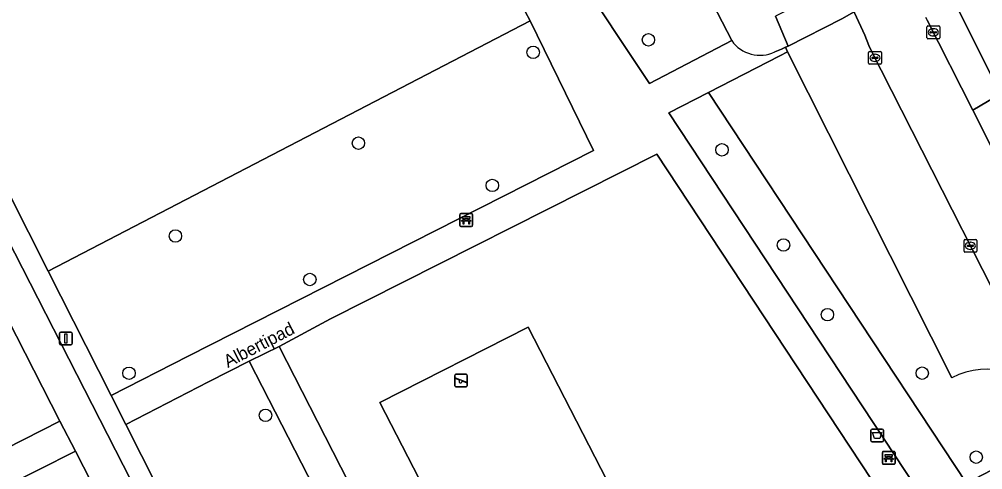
# Model space of a CAD drawing. Extents: x 159352 to 160617, y 385888 to 387323.
# Drawn here: x 159753.1 to 159828.8, y 386630 to 386665.4 of the extents above; entities that cross this region are included whole.
import ezdxf

# ---------------------------------------------------------------- set-up
doc = ezdxf.new("R2010")
doc.units = 0
for name, color, linetype in [('IMGEO_Afvalbak', 7, 'Continuous'), ('IMGEO_Bank', 7, 'Continuous'), ('IMGEO_Berm_groen', 7, 'Continuous'), ('IMGEO_Boom', 7, 'Continuous'), ('IMGEO_Erf', 7, 'Continuous'), ('IMGEO_Fietspad_gesloten', 7, 'Continuous'), ('IMGEO_Groenvoorziening', 7, 'Continuous'), ('IMGEO_Kolk', 7, 'Continuous'), ('IMGEO_Lichtmast', 7, 'Continuous'), ('IMGEO_Openbare_ruimte_label', 7, 'Continuous'), ('IMGEO_Parkeervlak_open', 7, 'Continuous'), ('IMGEO_Rijbaan_lokaal_open', 7, 'Continuous'), ('IMGEO_Speelvoorziening', 7, 'Continuous'), ('IMGEO_Terreindeel_open', 7, 'Continuous'), ('IMGEO_Voetpad_halfverhard', 7, 'Continuous'), ('IMGEO_Voetpad_open', 7, 'Continuous')]:
    doc.layers.add(name, color=color, linetype=linetype)

msp = doc.modelspace()

# ---------------------------------------------------------------- linework, layer by layer
at = {"layer": 'IMGEO_Afvalbak'}
for p, q in [((159820.042, 386632.297), (159820.042, 386633.097)), ((159820.042, 386633.097), (159820.042, 386632.297)), ((159820.142, 386633.197), (159820.932, 386633.197)), ((159820.932, 386633.197), (159820.142, 386633.197)), ((159821.032, 386633.097), (159821.032, 386632.297)), ((159821.032, 386632.297), (159821.032, 386633.097)), ((159820.932, 386632.197), (159820.142, 386632.197)), ((159820.142, 386632.197), (159820.932, 386632.197))]:
    msp.add_line(p, q, dxfattribs=at)
msp.add_lwpolyline([(159820.185, 386632.911), (159820.889, 386632.911), (159820.74, 386632.441), (159820.334, 386632.441), (159820.185, 386632.911)], dxfattribs=at)
for centre, start, end in [((159820.142, 386633.097), 90, 180), ((159820.142, 386633.097), 90, 180), ((159820.932, 386633.097), 0, 90), ((159820.932, 386633.097), 360, 90), ((159820.142, 386632.297), 180, 270), ((159820.142, 386632.297), 180, 270), ((159820.932, 386632.297), 270, 0), ((159820.932, 386632.297), 270, 0)]:
    msp.add_arc(centre, 0.1, start, end, dxfattribs=at)
at = {"layer": 'IMGEO_Bank'}
for p, q in [((159787.732, 386649.206), (159787.732, 386650.047)), ((159787.732, 386650.047), (159787.732, 386649.206)), ((159787.807, 386650.131), (159788.648, 386650.131)), ((159788.648, 386650.131), (159787.807, 386650.131)), ((159788.732, 386650.056), (159788.732, 386649.215)), ((159788.732, 386649.215), (159788.732, 386650.056)), ((159788.657, 386649.131), (159787.816, 386649.131)), ((159787.816, 386649.131), (159788.657, 386649.131)), ((159788.429, 386649.529), (159788.036, 386649.529)), ((159788.041, 386649.637), (159788.041, 386649.743)), ((159788.085, 386649.743), (159788.085, 386649.637)), ((159788.373, 386649.749), (159788.091, 386649.749)), ((159788.091, 386649.631), (159788.373, 386649.631)), ((159788.379, 386649.637), (159788.379, 386649.743)), ((159788.423, 386649.743), (159788.423, 386649.637)), ((159820.946, 386630.499), (159820.946, 386631.34)), ((159820.946, 386631.34), (159820.946, 386630.499)), ((159821.021, 386631.424), (159821.862, 386631.424)), ((159821.862, 386631.424), (159821.021, 386631.424)), ((159821.255, 386630.93), (159821.255, 386631.036)), ((159821.299, 386631.036), (159821.299, 386630.93)), ((159821.587, 386631.042), (159821.305, 386631.042)), ((159821.593, 386630.93), (159821.593, 386631.036)), ((159821.637, 386631.036), (159821.637, 386630.93)), ((159821.946, 386631.349), (159821.946, 386630.508)), ((159821.946, 386630.508), (159821.946, 386631.349)), ((159821.871, 386630.424), (159821.03, 386630.424)), ((159821.03, 386630.424), (159821.871, 386630.424)), ((159821.643, 386630.822), (159821.25, 386630.822)), ((159821.305, 386630.924), (159821.587, 386630.924))]:
    msp.add_line(p, q, dxfattribs=at)
for points in [[(159788.035, 386649.749), (159787.949, 386649.749), (159787.949, 386649.91), (159788.512, 386649.91), (159788.512, 386649.749), (159788.429, 386649.749)], [(159787.979, 386649.529), (159787.837, 386649.529), (159787.949, 386649.631), (159788.035, 386649.631)], [(159788.029, 386649.522), (159788.029, 386649.315), (159787.986, 386649.315), (159787.986, 386649.522)], [(159788.429, 386649.631), (159788.512, 386649.631), (159788.624, 386649.529), (159788.485, 386649.529)], [(159788.479, 386649.522), (159788.479, 386649.315), (159788.435, 386649.315), (159788.435, 386649.522)], [(159821.249, 386631.042), (159821.163, 386631.042), (159821.163, 386631.203), (159821.726, 386631.203), (159821.726, 386631.042), (159821.643, 386631.042)], [(159821.193, 386630.822), (159821.051, 386630.822), (159821.163, 386630.924), (159821.249, 386630.924)], [(159821.243, 386630.815), (159821.243, 386630.608), (159821.2, 386630.608), (159821.2, 386630.815)], [(159821.643, 386630.924), (159821.726, 386630.924), (159821.838, 386630.822), (159821.699, 386630.822)], [(159821.693, 386630.815), (159821.693, 386630.608), (159821.649, 386630.608), (159821.649, 386630.815)]]:
    msp.add_lwpolyline(points, dxfattribs=at)
for centre, radius, start, end in [((159787.81, 386650.053), 0.0779, 92.4484, 184.28452), ((159787.81, 386650.053), 0.0779, 92.4484, 184.28452), ((159788.654, 386650.053), 0.0779, 2.4484, 94.28452), ((159788.654, 386650.053), 0.0779, 2.4484, 94.28452), ((159787.81, 386649.209), 0.0779, 182.4484, 274.28452), ((159787.81, 386649.209), 0.0779, 182.4484, 274.28452), ((159787.979, 386649.522), 0.00671, 2.89567, 87.10433), ((159788.036, 386649.522), 0.00671, 92.89567, 177.10433), ((159788.034, 386649.742), 0.00671, 2.89567, 87.10433), ((159788.034, 386649.638), 0.00671, 272.89567, 357.10433), ((159788.091, 386649.742), 0.00671, 92.89567, 177.10433), ((159788.091, 386649.638), 0.00671, 182.89567, 267.10433), ((159788.373, 386649.742), 0.00671, 2.89567, 87.10433), ((159788.373, 386649.638), 0.00671, 272.89567, 357.10433), ((159788.43, 386649.742), 0.00671, 92.89567, 177.10433), ((159788.43, 386649.638), 0.00671, 182.89567, 267.10433), ((159788.428, 386649.522), 0.00671, 2.89567, 87.10433), ((159788.485, 386649.522), 0.00671, 92.89567, 177.10433), ((159788.654, 386649.209), 0.0779, 272.4484, 4.28452), ((159788.654, 386649.209), 0.0779, 272.4484, 4.28452), ((159821.024, 386631.346), 0.0779, 92.4484, 184.28452), ((159821.024, 386631.346), 0.0779, 92.4484, 184.28452), ((159821.248, 386631.035), 0.00671, 2.89567, 87.10433), ((159821.305, 386631.035), 0.00671, 92.89567, 177.10433), ((159821.587, 386631.035), 0.00671, 2.89567, 87.10433), ((159821.644, 386631.035), 0.00671, 92.89567, 177.10433), ((159821.868, 386631.346), 0.0779, 2.4484, 94.28452), ((159821.868, 386631.346), 0.0779, 2.4484, 94.28452), ((159821.024, 386630.502), 0.0779, 182.4484, 274.28452), ((159821.024, 386630.502), 0.0779, 182.4484, 274.28452), ((159821.193, 386630.815), 0.00671, 2.89567, 87.10433), ((159821.25, 386630.815), 0.00671, 92.89567, 177.10433), ((159821.248, 386630.931), 0.00671, 272.89567, 357.10433), ((159821.305, 386630.931), 0.00671, 182.89567, 267.10433), ((159821.587, 386630.931), 0.00671, 272.89567, 357.10433), ((159821.644, 386630.931), 0.00671, 182.89567, 267.10433), ((159821.642, 386630.815), 0.00671, 2.89567, 87.10433), ((159821.699, 386630.815), 0.00671, 92.89567, 177.10433), ((159821.868, 386630.502), 0.0779, 272.4484, 4.28452), ((159821.868, 386630.502), 0.0779, 272.4484, 4.28452)]:
    msp.add_arc(centre, radius, start, end, dxfattribs=at)
at = {"layer": 'IMGEO_Berm_groen'}
msp.add_lwpolyline([(159672.985, 386771.072), (159673.306, 386770.324), (159675.396, 386765.976), (159673.079, 386764.76), (159673.972, 386762.988), (159680.607, 386750), (159680.941, 386749.346), (159691.569, 386728.727), (159695.538, 386720.97), (159702.544, 386706.95), (159713.2, 386686.195), (159726.157, 386660.692), (159735.251, 386642.791), (159743.239, 386627.211), (159743.502, 386627.346), (159747.647, 386629.447), (159756.288, 386633.826), (159699.609, 386744.934), (159693.118, 386741.84), (159693.16, 386741.671), (159703.621, 386721.304), (159711.807, 386715.609)], dxfattribs=at)
msp.add_lwpolyline([(159757.502, 386631.446), (159748.768, 386627.059), (159744.692, 386625.012), (159744.434, 386624.88), (159751.377, 386611.341), (159760.048, 386594.429), (159767.715, 386579.24), (159775.346, 386564.177), (159775.69, 386564.351), (159779.629, 386566.369), (159788.426, 386570.875)], close=True, dxfattribs=at)
at = {"layer": 'IMGEO_Boom'}
for centre in [(159802.554, 386663.797), (159793.491, 386662.818), (159779.752, 386655.668), (159808.339, 386655.148), (159790.28, 386652.351), (159765.365, 386648.372), (159813.172, 386647.665), (159775.93, 386644.953), (159816.629, 386642.191), (159761.719, 386637.58), (159824.083, 386637.587), (159772.45, 386634.274), (159828.329, 386630.987)]:
    msp.add_circle(centre, 0.489, dxfattribs=at)
at = {"layer": 'IMGEO_Erf'}
msp.add_lwpolyline([(159864.054, 386697.271), (159827.173, 386669.091), (159827.041, 386668.971), (159826.921, 386668.839), (159826.813, 386668.697), (159826.718, 386668.546), (159826.637, 386668.388), (159826.571, 386668.222), (159826.519, 386668.052), (159826.483, 386667.877), (159826.463, 386667.7), (159826.458, 386667.522), (159826.47, 386667.344), (159826.497, 386667.168), (159826.54, 386666.995), (159826.599, 386666.826), (159826.652, 386666.704), (159830.226, 386659.548)], dxfattribs=at)
at = {"layer": 'IMGEO_Fietspad_gesloten'}
for points in [[(159676.451, 386789.766), (159676.823, 386789.968), (159680.292, 386783.231), (159681.255, 386781.361), (159681.072, 386781.273), (159687.819, 386768.047), (159699.609, 386744.934), (159756.288, 386633.826), (159757.502, 386631.446), (159788.426, 386570.875), (159789.556, 386568.692), (159791.68, 386564.586)], [(159848.46, 386459.683), (159802.183, 386550.232), (159802.147, 386550.232), (159796.524, 386561.299), (159796.533, 386561.328), (159758.813, 386635.137), (159682.71, 386784.054)]]:
    msp.add_lwpolyline(points, dxfattribs=at)
at = {"layer": 'IMGEO_Groenvoorziening'}
for points in [[(159736.025, 386750), (159732.19, 386755.628), (159727.116, 386756.71), (159714.379, 386750), (159704.721, 386744.934), (159718.358, 386718.241), (159717.831, 386717.971), (159719.629, 386714.416), (159720.171, 386714.693), (159742.489, 386671.032), (159741.973, 386670.733), (159744.044, 386666.674), (159744.579, 386666.947), (159755.367, 386645.61), (159793.264, 386665.301), (159792.074, 386667.528), (159790.276, 386670.378), (159776.256, 386690.955)], [(159809.103, 386663.732), (159803.831, 386673.99), (159798.102, 386671.061), (159798.235, 386670.792), (159796.344, 386669.67), (159796.538, 386669.291), (159796.677, 386669.332), (159802.627, 386660.372)], [(159760.307, 386635.84), (159766.359, 386638.933), (159798.241, 386655.101), (159797.144, 386657.349), (159793.264, 386665.301), (159755.367, 386645.61)], [(159827.565, 386628.945), (159807.277, 386659.658), (159804.147, 386658.046), (159824.441, 386627.325)], [(159792.43, 386613.962), (159781.449, 386635.279), (159793.092, 386641.195), (159804.047, 386619.891)], [(159777.398, 386602.033), (159787.079, 386607.514), (159771.173, 386638.525), (159767.969, 386636.897), (159761.46, 386633.56)]]:
    msp.add_lwpolyline(points, close=True, dxfattribs=at)
for points in [[(159826.407, 386637.224), (159813.487, 386662.857), (159812.88, 386662.544), (159807.277, 386659.658), (159827.565, 386628.945), (159835.324, 386632.969), (159834.392, 386634.752)], [(159825.984, 386620.301), (159803.216, 386654.811), (159777.559, 386641.849), (159773.515, 386639.685), (159811.594, 386565.163), (159844.748, 386581.785), (159829.347, 386614.249)]]:
    msp.add_lwpolyline(points, dxfattribs=at)
msp.add_arc((159829.153, 386631.962), 5.936, 28.04063, 117.55637, dxfattribs=at)
at = {"layer": 'IMGEO_Kolk'}
for p, q in [((159824.457, 386663.96), (159824.457, 386664.812)), ((159824.532, 386664.886), (159825.384, 386664.886)), ((159824.716, 386664.38), (159824.716, 386664.392)), ((159825.154, 386664.343), (159824.756, 386664.343)), ((159824.759, 386664.429), (159825.157, 386664.429)), ((159824.945, 386664.666), (159824.97, 386664.666)), ((159825.2, 386664.392), (159825.2, 386664.38)), ((159825.458, 386664.812), (159825.458, 386663.96)), ((159825.384, 386663.886), (159824.532, 386663.886)), ((159824.968, 386664.106), (159824.943, 386664.106)), ((159819.866, 386661.954), (159819.866, 386662.806)), ((159819.941, 386662.88), (159820.793, 386662.88)), ((159820.867, 386662.806), (159820.867, 386661.954)), ((159820.125, 386662.374), (159820.125, 386662.386)), ((159820.563, 386662.337), (159820.165, 386662.337)), ((159820.168, 386662.423), (159820.566, 386662.423)), ((159820.377, 386662.1), (159820.352, 386662.1)), ((159820.354, 386662.66), (159820.379, 386662.66)), ((159820.609, 386662.386), (159820.609, 386662.374)), ((159820.793, 386661.88), (159819.941, 386661.88)), ((159827.367, 386647.177), (159827.367, 386648.029)), ((159827.442, 386648.103), (159828.294, 386648.103)), ((159827.626, 386647.597), (159827.626, 386647.609)), ((159827.669, 386647.646), (159828.067, 386647.646)), ((159827.855, 386647.883), (159827.88, 386647.883)), ((159828.11, 386647.609), (159828.11, 386647.597)), ((159828.368, 386648.029), (159828.368, 386647.177)), ((159828.294, 386647.103), (159827.442, 386647.103)), ((159828.064, 386647.56), (159827.666, 386647.56)), ((159827.878, 386647.323), (159827.853, 386647.323))]:
    msp.add_line(p, q, dxfattribs=at)
for points in [[(159824.457, 386663.96), (159824.457, 386664.812)], [(159824.532, 386664.886), (159825.384, 386664.886)], [(159825.458, 386664.812), (159825.458, 386663.96)], [(159825.384, 386663.886), (159824.532, 386663.886)], [(159819.866, 386661.954), (159819.866, 386662.806)], [(159819.941, 386662.88), (159820.793, 386662.88)], [(159820.867, 386662.806), (159820.867, 386661.954)], [(159820.793, 386661.88), (159819.941, 386661.88)], [(159827.367, 386647.177), (159827.367, 386648.029)], [(159827.442, 386648.103), (159828.294, 386648.103)], [(159828.368, 386648.029), (159828.368, 386647.177)], [(159828.294, 386647.103), (159827.442, 386647.103)]]:
    msp.add_lwpolyline(points, dxfattribs=at)
for centre, radius, start, end in [((159824.534, 386664.81), 0.0765, 91.55205, 178.44795), ((159824.534, 386664.81), 0.0765, 91.55205, 178.44795), ((159824.756, 386664.389), 0.0403, 85.87752, 175.75265), ((159824.753, 386664.379), 0.0366, 178.93798, 274.71019), ((159825.157, 386664.386), 0.043, 264.86636, 352.45326), ((159825.161, 386664.391), 0.0386, 1.73085, 96.63898), ((159825.382, 386664.81), 0.0765, 1.55205, 88.44795), ((159825.382, 386664.81), 0.0765, 1.55205, 88.44795), ((159824.534, 386663.962), 0.0765, 181.55205, 268.44795), ((159824.534, 386663.962), 0.0765, 181.55205, 268.44795), ((159825.382, 386663.962), 0.0765, 271.55205, 358.44795), ((159825.382, 386663.962), 0.0765, 271.55205, 358.44795), ((159819.943, 386662.804), 0.0765, 91.55205, 178.44795), ((159819.943, 386662.804), 0.0765, 91.55205, 178.44795), ((159820.791, 386662.804), 0.0765, 1.55205, 88.44795), ((159820.791, 386662.804), 0.0765, 1.55205, 88.44795), ((159820.165, 386662.383), 0.0403, 85.87752, 175.75265), ((159820.162, 386662.373), 0.0366, 178.93798, 274.71019), ((159820.566, 386662.38), 0.043, 264.86636, 352.45326), ((159820.57, 386662.385), 0.0386, 1.73085, 96.63898), ((159819.943, 386661.956), 0.0765, 181.55205, 268.44795), ((159819.943, 386661.956), 0.0765, 181.55205, 268.44795), ((159820.791, 386661.956), 0.0765, 271.55205, 358.44795), ((159820.791, 386661.956), 0.0765, 271.55205, 358.44795), ((159827.444, 386648.027), 0.0765, 91.55205, 178.44795), ((159827.444, 386648.027), 0.0765, 91.55205, 178.44795), ((159827.666, 386647.606), 0.0403, 85.87752, 175.75265), ((159828.071, 386647.608), 0.0386, 1.73085, 96.63898), ((159828.292, 386648.027), 0.0765, 1.55205, 88.44795), ((159828.292, 386648.027), 0.0765, 1.55205, 88.44795), ((159827.444, 386647.179), 0.0765, 181.55205, 268.44795), ((159827.444, 386647.179), 0.0765, 181.55205, 268.44795), ((159827.663, 386647.596), 0.0366, 178.93798, 274.71019), ((159828.067, 386647.603), 0.043, 264.86636, 352.45326), ((159828.292, 386647.179), 0.0765, 271.55205, 358.44795), ((159828.292, 386647.179), 0.0765, 271.55205, 358.44795)]:
    msp.add_arc(centre, radius, start, end, dxfattribs=at)
for centre, major_axis, ratio, start_param, end_param in [((159824.944, 386664.386), (-0.387, 0.002), 0.722429, 4.712389, 7.853982), ((159824.969, 386664.386), (-0.39, 0.002), 0.717154, 1.570796, 4.712389), ((159820.353, 386662.38), (-0.387, 0.002), 0.722429, 4.712389, 7.853982), ((159820.378, 386662.38), (-0.39, 0.002), 0.717154, 1.570796, 4.712389), ((159827.854, 386647.603), (-0.387, 0.002), 0.722429, 4.712389, 7.853982), ((159827.879, 386647.603), (-0.39, 0.002), 0.717154, 1.570796, 4.712389)]:
    msp.add_ellipse(centre, major_axis=major_axis, ratio=ratio, start_param=start_param, end_param=end_param, dxfattribs=at)
at = {"layer": 'IMGEO_Lichtmast'}
for p, q in [((159756.349, 386640.81), (159757.139, 386640.81)), ((159757.139, 386640.81), (159756.349, 386640.81)), ((159756.249, 386639.91), (159756.249, 386640.71)), ((159756.249, 386640.71), (159756.249, 386639.91)), ((159757.239, 386640.71), (159757.239, 386639.91)), ((159757.239, 386639.91), (159757.239, 386640.71)), ((159757.139, 386639.81), (159756.349, 386639.81)), ((159756.349, 386639.81), (159757.139, 386639.81))]:
    msp.add_line(p, q, dxfattribs=at)
msp.add_lwpolyline([(159756.669, 386640.685), (159756.819, 386640.685), (159756.819, 386639.935), (159756.669, 386639.935), (159756.669, 386640.685)], dxfattribs=at)
for centre, start, end in [((159756.349, 386640.71), 90, 180), ((159756.349, 386640.71), 90, 180), ((159757.139, 386640.71), 0, 90), ((159757.139, 386640.71), 360, 90), ((159756.349, 386639.91), 180, 270), ((159756.349, 386639.91), 180, 270), ((159757.139, 386639.91), 270, 0), ((159757.139, 386639.91), 270, 0)]:
    msp.add_arc(centre, 0.1, start, end, dxfattribs=at)
at = {"layer": 'IMGEO_Parkeervlak_open'}
for points in [[(159820.08, 386662.948), (159819.891, 386663.344), (159819.562, 386664.17), (159818.767, 386665.929), (159818.739, 386665.99), (159817.773, 386665.438), (159813.531, 386663.303), (159813.325, 386663.208), (159813.487, 386662.857), (159826.407, 386637.224)], [(159834.392, 386634.752), (159820.08, 386662.948)]]:
    msp.add_lwpolyline(points, dxfattribs=at)
msp.add_arc((159829.153, 386631.962), 5.936, 28.04063, 117.55637, dxfattribs=at)
at = {"layer": 'IMGEO_Rijbaan_lokaal_open'}
msp.add_lwpolyline([(159818.739, 386665.99), (159818.767, 386665.929), (159819.562, 386664.17), (159819.891, 386663.344), (159820.08, 386662.948), (159834.392, 386634.752), (159835.324, 386632.969), (159839.688, 386635.26), (159834.833, 386644.859), (159828.052, 386658.264), (159824.471, 386665.345), (159824.375, 386665.546)], dxfattribs=at)
at = {"layer": 'IMGEO_Speelvoorziening'}
for p, q in [((159787.322, 386636.605), (159787.322, 386637.405)), ((159787.322, 386637.405), (159787.322, 386636.605)), ((159787.705, 386637.033), (159787.366, 386637.17)), ((159787.391, 386637.23), (159788.267, 386636.877)), ((159787.422, 386637.505), (159788.212, 386637.505)), ((159788.212, 386637.505), (159787.422, 386637.505)), ((159788.312, 386637.405), (159788.312, 386636.605)), ((159788.312, 386636.605), (159788.312, 386637.405)), ((159788.212, 386636.505), (159787.422, 386636.505)), ((159787.422, 386636.505), (159788.212, 386636.505)), ((159788.243, 386636.817), (159787.903, 386636.954))]:
    msp.add_line(p, q, dxfattribs=at)
for centre, radius, start, end in [((159787.422, 386637.405), 0.1, 90, 180), ((159787.422, 386637.405), 0.1, 90, 180), ((159787.379, 386637.2), 0.0327, 68.07798, 248.07798), ((159787.784, 386636.943), 0.12, 130.99278, 5.16318), ((159788.212, 386637.405), 0.1, 0, 90), ((159788.212, 386637.405), 0.1, 360, 90), ((159787.422, 386636.605), 0.1, 180, 270), ((159787.422, 386636.605), 0.1, 180, 270), ((159788.212, 386636.605), 0.1, 270, 0), ((159788.212, 386636.605), 0.1, 270, 0), ((159788.255, 386636.847), 0.0327, 248.07798, 68.07798)]:
    msp.add_arc(centre, radius, start, end, dxfattribs=at)
at = {"layer": 'IMGEO_Terreindeel_open'}
msp.add_lwpolyline([(159792.43, 386613.962), (159804.047, 386619.891), (159793.092, 386641.195), (159781.449, 386635.279)], close=True, dxfattribs=at)
at = {"layer": 'IMGEO_Voetpad_halfverhard'}
for points in [[(159796.677, 386669.332), (159796.538, 386669.291), (159794.417, 386668.661), (159778.268, 386692.326), (159776.256, 386690.955), (159790.276, 386670.378), (159792.074, 386667.528), (159793.264, 386665.301), (159797.144, 386657.349), (159798.241, 386655.101), (159766.359, 386638.933), (159760.307, 386635.84), (159761.46, 386633.56), (159767.969, 386636.897), (159771.173, 386638.525), (159773.515, 386639.685), (159777.559, 386641.849), (159803.216, 386654.811), (159825.984, 386620.301)], [(159809.103, 386663.732), (159802.627, 386660.372), (159796.677, 386669.332)], [(159829.347, 386614.249), (159844.748, 386581.785), (159847.115, 386582.957), (159842.8, 386591.991), (159826.733, 386625.626), (159834.511, 386629.724), (159840.779, 386633.027), (159839.688, 386635.26), (159835.324, 386632.969), (159827.565, 386628.945), (159824.441, 386627.325), (159804.147, 386658.046), (159807.277, 386659.658), (159812.88, 386662.544), (159813.487, 386662.857), (159813.325, 386663.208), (159813.014, 386663.065), (159812.49, 386662.853)]]:
    msp.add_lwpolyline(points, dxfattribs=at)
for points in [[(159773.515, 386639.685), (159771.173, 386638.525), (159787.079, 386607.514), (159809.376, 386564.045), (159811.594, 386565.163)], [(159757.502, 386631.446), (159756.288, 386633.826), (159747.647, 386629.447), (159743.502, 386627.346), (159743.239, 386627.211), (159744.434, 386624.88), (159744.692, 386625.012), (159748.768, 386627.059)]]:
    msp.add_lwpolyline(points, close=True, dxfattribs=at)
msp.add_arc((159811.31, 386665.272), 2.691, 214.90503, 295.99788, dxfattribs=at)
at = {"layer": 'IMGEO_Voetpad_open'}
for points in [[(159682.71, 386784.054), (159758.813, 386635.137), (159796.533, 386561.328)], [(159761.46, 386633.56), (159760.307, 386635.84), (159755.367, 386645.61), (159744.579, 386666.947), (159744.044, 386666.674), (159741.973, 386670.733), (159742.489, 386671.032), (159720.171, 386714.693), (159719.629, 386714.416), (159717.831, 386717.971), (159718.358, 386718.241), (159704.721, 386744.934), (159703.441, 386747.438), (159700.648, 386752.903), (159700.151, 386752.636), (159698.81, 386755.208), (159699.328, 386755.486), (159692.445, 386768.954), (159686.416, 386780.753)], [(159788.142, 386710.693), (159787.5, 386711.993), (159784.934, 386710.819), (159789.903, 386701.093), (159790.908, 386699.138), (159803.831, 386673.99), (159809.103, 386663.732)], [(159824.375, 386665.546), (159824.471, 386665.345), (159828.052, 386658.264), (159830.226, 386659.548), (159826.652, 386666.704), (159826.599, 386666.826), (159826.54, 386666.995), (159826.497, 386667.168), (159826.47, 386667.344), (159826.458, 386667.522), (159826.463, 386667.7), (159826.483, 386667.877), (159826.519, 386668.052), (159826.571, 386668.222), (159826.637, 386668.388), (159826.718, 386668.546), (159826.813, 386668.697), (159826.921, 386668.839), (159827.041, 386668.971), (159827.173, 386669.091), (159864.054, 386697.271), (159866.403, 386694.181), (159871.179, 386697.854)], [(159816.919, 386667.915), (159812.539, 386665.66), (159813.531, 386663.303), (159817.773, 386665.438), (159818.739, 386665.99)], [(159812.49, 386662.853), (159813.014, 386663.065), (159813.325, 386663.208), (159813.531, 386663.303), (159812.539, 386665.66)], [(159798.962, 386559.727), (159799.359, 386559.682), (159797.7, 386562.907), (159778.634, 386599.588), (159777.398, 386602.033), (159761.46, 386633.56)]]:
    msp.add_lwpolyline(points, dxfattribs=at)
msp.add_lwpolyline([(159836.152, 386648.93), (159834.846, 386651.525), (159833.539, 386654.121), (159832.248, 386656.686), (159830.65, 386659.861), (159830.226, 386659.548), (159828.052, 386658.264), (159834.833, 386644.859), (159837.096, 386646.062), (159837.493, 386646.266)], close=True, dxfattribs=at)
msp.add_arc((159811.31, 386665.272), 2.691, 214.90503, 295.99788, dxfattribs=at)

# ---------------------------------------------------------------- texts
at = {"layer": 'IMGEO_Openbare_ruimte_label'}
msp.add_text('Albertipad', height=1, rotation=27.38497, dxfattribs=at).set_placement((159769.488, 386637.989))

doc.saveas('drawing.dxf')
